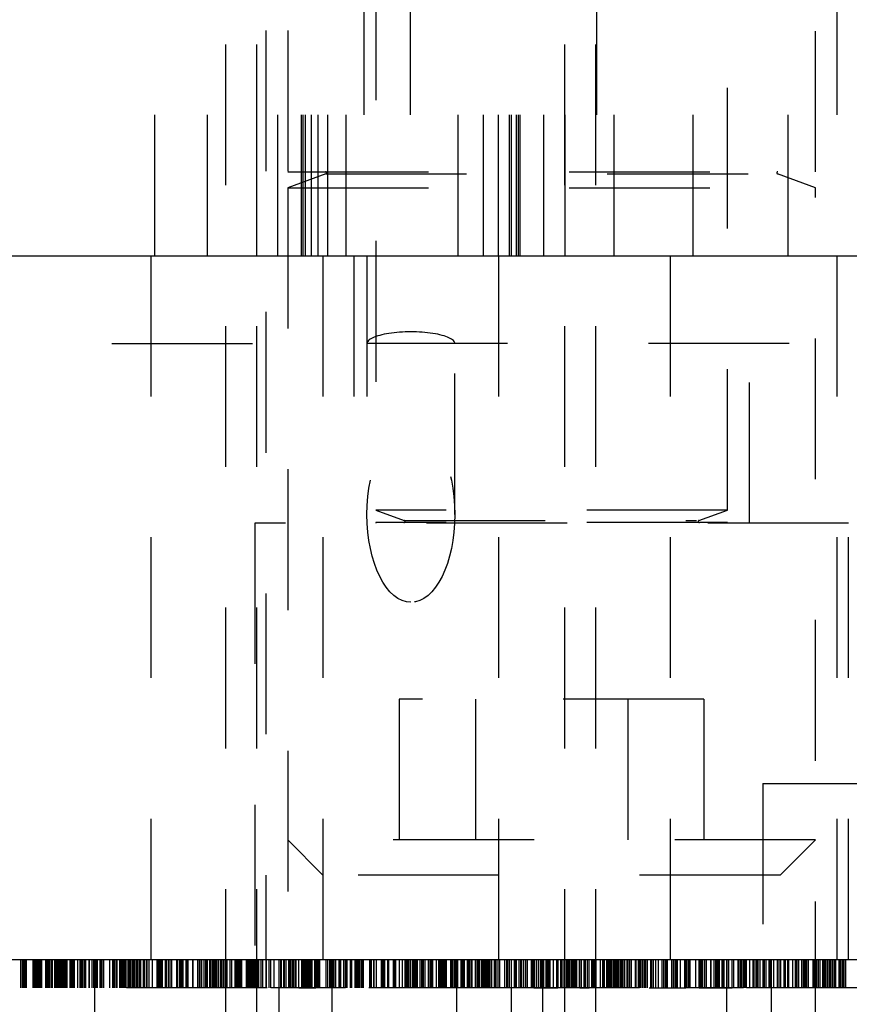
# Model space of a CAD drawing. Header units: inches. Extents: x 1880 to 2363, y -453 to -54.
# Tile 426 of 656: x 1903.3 to 1903.889, y -151.01 to -150.311. Entities that reach past the tile are written whole.
import ezdxf

# ---------------------------------------------------------------- set-up
doc = ezdxf.new("R2010")
doc.units = ezdxf.units.IN
doc.header["$LTSCALE"] = 0.5
doc.header["$MEASUREMENT"] = 0
doc.linetypes.add('HIDDEN', pattern=[0.225, 0.15, -0.075])
doc.layers.add('SID-M-H', color=4, linetype='HIDDEN')
doc.layers.add('SID-M-S', color=105, linetype='Continuous')

msp = doc.modelspace()

# ---------------------------------------------------------------- linework, layer by layer
at = {"layer": 'SID-M-H'}
for p, q in [((1903.44617, -153.2282), (1903.44617, -147.4432)), ((1903.46814, -150.4782), (1903.46814, -147.4432)), ((1903.46817, -153.2282), (1903.46817, -147.4432)), ((1903.51167, -150.4782), (1903.51167, -147.4432)), ((1903.51867, -150.4782), (1903.51867, -147.4432)), ((1903.64917, -150.4782), (1903.64917, -147.4432)), ((1903.68717, -153.2282), (1903.68717, -147.4432)), ((1903.68719, -150.4782), (1903.68719, -147.4432)), ((1903.70917, -153.2282), (1903.70917, -147.4432)), ((1903.39567, -150.4782), (1903.39567, -149.4782)), ((1903.54417, -149.4782), (1903.54417, -150.4782)), ((1903.57717, -149.4782), (1903.57717, -150.4782)), ((1903.61117, -150.4782), (1903.61117, -149.4782)), ((1903.70967, -149.4782), (1903.70967, -150.4782)), ((1903.77817, -150.4782), (1903.77817, -149.4782)), ((1903.84567, -150.4782), (1903.84567, -149.4782)), ((1903.43317, -150.4782), (1903.43317, -149.7282)), ((1903.48314, -150.4782), (1903.48314, -149.7282)), ((1903.49993, -150.4782), (1903.49993, -149.7282)), ((1903.50117, -150.4782), (1903.50117, -149.7282)), ((1903.50267, -150.4782), (1903.50267, -149.7282)), ((1903.50701, -150.4782), (1903.50701, -149.7282)), ((1903.53167, -150.4782), (1903.53167, -149.7282)), ((1903.62917, -150.4782), (1903.62917, -149.7282)), ((1903.63991, -150.4782), (1903.63991, -149.7282)), ((1903.64785, -150.4782), (1903.64785, -149.7282)), ((1903.65267, -150.4782), (1903.65267, -149.7282)), ((1903.65417, -150.4782), (1903.65417, -149.7282)), ((1903.6554, -150.4782), (1903.6554, -149.7282)), ((1903.67219, -150.4782), (1903.67219, -149.7282)), ((1903.72217, -150.4782), (1903.72217, -149.7282)), ((1903.47467, -149.9182), (1903.47467, -150.9782)), ((1903.49017, -149.9182), (1903.49017, -150.4186)), ((1903.86517, -150.4186), (1903.86517, -149.9182)), ((1903.88067, -150.9782), (1903.88067, -149.9182)), ((1903.55267, -150.0677), (1903.55267, -150.65889)), ((1903.80267, -150.65889), (1903.80267, -150.0677)), ((1903.49017, -150.4186), (1903.86517, -150.4186)), ((1903.51722, -150.42012), (1903.49017, -150.42997)), ((1903.51722, -150.42012), (1903.83632, -150.42012)), ((1903.86517, -150.42997), (1903.83811, -150.42012)), ((1903.49017, -150.42997), (1903.86517, -150.42997)), ((1903.49017, -150.42997), (1903.49017, -151.63695)), ((1903.86517, -151.63695), (1903.86517, -150.42997)), ((1903.39317, -150.9782), (1903.39317, -150.4782)), ((1903.51517, -150.4782), (1903.51517, -150.9782)), ((1903.53717, -150.4782), (1903.53717, -150.6682)), ((1903.54642, -150.4782), (1903.54642, -150.66195)), ((1903.60892, -150.66195), (1903.60892, -150.4782)), ((1903.64017, -150.9782), (1903.64017, -150.4782)), ((1903.76217, -150.9782), (1903.76217, -150.4782)), ((1903.81817, -150.6682), (1903.81817, -150.4782)), ((1899.76517, -150.5407), (1903.54642, -150.5407)), ((1906.84642, -150.5407), (1903.54642, -150.5407)), ((1903.80267, -150.65889), (1903.55267, -150.65889)), ((1903.55267, -150.65889), (1903.57297, -150.66628)), ((1903.78236, -150.66628), (1903.80267, -150.65889)), ((1903.88867, -150.6682), (1903.46667, -150.6682)), ((1903.46667, -150.6682), (1903.46667, -150.9782)), ((1903.80267, -150.66781), (1903.55267, -150.66781)), ((1903.55267, -150.66781), (1903.55267, -150.6682)), ((1903.57297, -150.66628), (1903.78058, -150.66628)), ((1903.80267, -150.6682), (1903.80267, -150.66781)), ((1903.88867, -150.9782), (1903.88867, -150.6682)), ((1903.78592, -150.7932), (1903.56941, -150.7932)), ((1903.56941, -150.7932), (1903.56941, -150.9182)), ((1903.62354, -150.7932), (1903.62354, -150.9182)), ((1903.73179, -150.7932), (1903.73179, -150.9182)), ((1903.78592, -150.7932), (1903.78592, -150.9182)), ((1903.82767, -150.8532), (1903.82767, -150.9782)), ((1903.82767, -150.8532), (1905.82767, -150.8532)), ((1903.86517, -150.8932), (1903.49017, -150.8932)), ((1903.49017, -150.8932), (1903.51517, -150.9182)), ((1903.84017, -150.9182), (1903.86517, -150.8932)), ((1903.84017, -150.9182), (1903.51517, -150.9182)), ((1903.30049, -150.9982), (1903.30049, -150.9782)), ((1903.30164, -150.9982), (1903.30164, -150.9782)), ((1903.30251, -150.9982), (1903.30251, -150.9782)), ((1903.3028, -150.9982), (1903.3028, -150.9782)), ((1903.30366, -150.9982), (1903.30366, -150.9782)), ((1903.30453, -150.9982), (1903.30453, -150.9782)), ((1903.30931, -150.9982), (1903.30931, -150.9782)), ((1903.30972, -150.9982), (1903.30972, -150.9782)), ((1903.30999, -150.9982), (1903.30999, -150.9782)), ((1903.31011, -150.9982), (1903.31011, -150.9782)), ((1903.31087, -150.9982), (1903.31087, -150.9782)), ((1903.3117, -150.9982), (1903.3117, -150.9782)), ((1903.31203, -150.9982), (1903.31203, -150.9782)), ((1903.31286, -150.9982), (1903.31286, -150.9782)), ((1903.313, -150.9982), (1903.313, -150.9782)), ((1903.31313, -150.9982), (1903.31313, -150.9782)), ((1903.31344, -150.9982), (1903.31344, -150.9782)), ((1903.31434, -150.9982), (1903.31434, -150.9782)), ((1903.31475, -150.9982), (1903.31475, -150.9782)), ((1903.31545, -150.9982), (1903.31545, -150.9782)), ((1903.31824, -150.9982), (1903.31824, -150.9782)), ((1903.31895, -150.9982), (1903.31895, -150.9782)), ((1903.31953, -150.9982), (1903.31953, -150.9782)), ((1903.3201, -150.9982), (1903.3201, -150.9782)), ((1903.32101, -150.9982), (1903.32101, -150.9782)), ((1903.32126, -150.9982), (1903.32126, -150.9782)), ((1903.32241, -150.9982), (1903.32241, -150.9782)), ((1903.32278, -150.9982), (1903.32278, -150.9782)), ((1903.32299, -150.9982), (1903.32299, -150.9782)), ((1903.32472, -150.9982), (1903.32472, -150.9782)), ((1903.32559, -150.9982), (1903.32559, -150.9782)), ((1903.32613, -150.9982), (1903.32613, -150.9782)), ((1903.32674, -150.9982), (1903.32674, -150.9782)), ((1903.32703, -150.9982), (1903.32703, -150.9782)), ((1903.32737, -150.9982), (1903.32737, -150.9782)), ((1903.3276, -150.9982), (1903.3276, -150.9782)), ((1903.32818, -150.9982), (1903.32818, -150.9782)), ((1903.32863, -150.9982), (1903.32863, -150.9782)), ((1903.3289, -150.9982), (1903.3289, -150.9782)), ((1903.32934, -150.9982), (1903.32934, -150.9782)), ((1903.33033, -150.9982), (1903.33033, -150.9782)), ((1903.33072, -150.9982), (1903.33072, -150.9782)), ((1903.33107, -150.9982), (1903.33107, -150.9782)), ((1903.3319, -150.9982), (1903.3319, -150.9782)), ((1903.3328, -150.9982), (1903.3328, -150.9782)), ((1903.33289, -150.9982), (1903.33289, -150.9782)), ((1903.33346, -150.9982), (1903.33346, -150.9782)), ((1903.3356, -150.9982), (1903.3356, -150.9782)), ((1903.33626, -150.9982), (1903.33626, -150.9782)), ((1903.33684, -150.9982), (1903.33684, -150.9782)), ((1903.33723, -150.9982), (1903.33723, -150.9782)), ((1903.33756, -150.9982), (1903.33756, -150.9782)), ((1903.33857, -150.9982), (1903.33857, -150.9782)), ((1903.34087, -150.9982), (1903.34087, -150.9782)), ((1903.34272, -150.9982), (1903.34272, -150.9782)), ((1903.34318, -150.9982), (1903.34318, -150.9782)), ((1903.34367, -150.9982), (1903.34367, -150.9782)), ((1903.34434, -150.9982), (1903.34434, -150.9782)), ((1903.34479, -150.9982), (1903.34479, -150.9782)), ((1903.34607, -150.9982), (1903.34607, -150.9782)), ((1903.34664, -150.9982), (1903.34664, -150.9782)), ((1903.34895, -150.9982), (1903.34895, -150.9782)), ((1903.34904, -150.9982), (1903.34904, -150.9782)), ((1903.34931, -150.9982), (1903.34931, -150.9782)), ((1903.35126, -150.9982), (1903.35126, -150.9782)), ((1903.35241, -150.9982), (1903.35241, -150.9782)), ((1903.35317, -153.2282), (1903.35317, -150.9782)), ((1903.35357, -150.9982), (1903.35357, -150.9782)), ((1903.3538, -150.9982), (1903.3538, -150.9782)), ((1903.35414, -150.9982), (1903.35414, -150.9782)), ((1903.35497, -150.9982), (1903.35497, -150.9782)), ((1903.35675, -150.9982), (1903.35675, -150.9782)), ((1903.35703, -150.9982), (1903.35703, -150.9782)), ((1903.3576, -150.9982), (1903.3576, -150.9782)), ((1903.35815, -150.9982), (1903.35815, -150.9782)), ((1903.3593, -150.9982), (1903.3593, -150.9782)), ((1903.35934, -150.9982), (1903.35934, -150.9782)), ((1903.35953, -150.9982), (1903.35953, -150.9782)), ((1903.36379, -150.9982), (1903.36379, -150.9782)), ((1903.36582, -150.9982), (1903.36582, -150.9782)), ((1903.36626, -150.9982), (1903.36626, -150.9782)), ((1903.36684, -150.9982), (1903.36684, -150.9782)), ((1903.36723, -150.9982), (1903.36723, -150.9782)), ((1903.36756, -150.9982), (1903.36756, -150.9782)), ((1903.36862, -150.9982), (1903.36862, -150.9782)), ((1903.36866, -150.9982), (1903.36866, -150.9782)), ((1903.36893, -150.9982), (1903.36893, -150.9782)), ((1903.3708, -150.9982), (1903.3708, -150.9782)), ((1903.37087, -150.9982), (1903.37087, -150.9782)), ((1903.37145, -150.9982), (1903.37145, -150.9782)), ((1903.37185, -150.9982), (1903.37185, -150.9782)), ((1903.37196, -150.9982), (1903.37196, -150.9782)), ((1903.37203, -150.9982), (1903.37203, -150.9782)), ((1903.37217, -150.9982), (1903.37217, -150.9782)), ((1903.37293, -150.9982), (1903.37293, -150.9782)), ((1903.37341, -150.9982), (1903.37341, -150.9782)), ((1903.37363, -150.9982), (1903.37363, -150.9782)), ((1903.37376, -150.9982), (1903.37376, -150.9782)), ((1903.37443, -150.9982), (1903.37443, -150.9782)), ((1903.3747, -150.9982), (1903.3747, -150.9782)), ((1903.37531, -150.9982), (1903.37531, -150.9782)), ((1903.37664, -150.9982), (1903.37664, -150.9782)), ((1903.3769, -150.9982), (1903.3769, -150.9782)), ((1903.37709, -150.9982), (1903.37709, -150.9782)), ((1903.3778, -150.9982), (1903.3778, -150.9782)), ((1903.37821, -150.9982), (1903.37821, -150.9782)), ((1903.37881, -150.9982), (1903.37881, -150.9782)), ((1903.37895, -150.9982), (1903.37895, -150.9782)), ((1903.3801, -150.9982), (1903.3801, -150.9782)), ((1903.38036, -150.9982), (1903.38036, -150.9782)), ((1903.38068, -150.9982), (1903.38068, -150.9782)), ((1903.38093, -150.9982), (1903.38093, -150.9782)), ((1903.38122, -150.9982), (1903.38122, -150.9782)), ((1903.38126, -150.9982), (1903.38126, -150.9782)), ((1903.38238, -150.9982), (1903.38238, -150.9782)), ((1903.38267, -150.9982), (1903.38267, -150.9782)), ((1903.38357, -150.9982), (1903.38357, -150.9782)), ((1903.38472, -150.9982), (1903.38472, -150.9782)), ((1903.38587, -150.9982), (1903.38587, -150.9782)), ((1903.3876, -150.9982), (1903.3876, -150.9782)), ((1903.388, -150.9982), (1903.388, -150.9782)), ((1903.38818, -150.9982), (1903.38818, -150.9782)), ((1903.38824, -150.9982), (1903.38824, -150.9782)), ((1903.38833, -150.9982), (1903.38833, -150.9782)), ((1903.38987, -150.9982), (1903.38987, -150.9782)), ((1903.39024, -150.9982), (1903.39024, -150.9782)), ((1903.39164, -150.9982), (1903.39164, -150.9782)), ((1903.394, -150.9982), (1903.394, -150.9782)), ((1903.39741, -150.9982), (1903.39741, -150.9782)), ((1903.39786, -150.9982), (1903.39786, -150.9782)), ((1903.39813, -150.9982), (1903.39813, -150.9782)), ((1903.39839, -150.9982), (1903.39839, -150.9782)), ((1903.39857, -150.9982), (1903.39857, -150.9782)), ((1903.39956, -150.9982), (1903.39956, -150.9782)), ((1903.39972, -150.9982), (1903.39972, -150.9782)), ((1903.40055, -150.9982), (1903.40055, -150.9782)), ((1903.40113, -150.9982), (1903.40113, -150.9782)), ((1903.40318, -150.9982), (1903.40318, -150.9782)), ((1903.40405, -150.9982), (1903.40405, -150.9782)), ((1903.40549, -150.9982), (1903.40549, -150.9782)), ((1903.40664, -150.9982), (1903.40664, -150.9782)), ((1903.4078, -150.9982), (1903.4078, -150.9782)), ((1903.41126, -150.9982), (1903.41126, -150.9782)), ((1903.41175, -150.9782), (1903.41175, -150.9982)), ((1903.41336, -150.9982), (1903.41336, -150.9782)), ((1903.41382, -150.9982), (1903.41382, -150.9782)), ((1903.41402, -150.9982), (1903.41402, -150.9782)), ((1903.41463, -150.9982), (1903.41463, -150.9782)), ((1903.41472, -150.9982), (1903.41472, -150.9782)), ((1903.41493, -150.9982), (1903.41493, -150.9782)), ((1903.41587, -150.9982), (1903.41587, -150.9782)), ((1903.41786, -150.9982), (1903.41786, -150.9782)), ((1903.41818, -150.9982), (1903.41818, -150.9782)), ((1903.41848, -150.9982), (1903.41848, -150.9782)), ((1903.41934, -150.9982), (1903.41934, -150.9782)), ((1903.4228, -150.9982), (1903.4228, -150.9782)), ((1903.42292, -150.9982), (1903.42292, -150.9782)), ((1903.42626, -150.9982), (1903.42626, -150.9782)), ((1903.42741, -150.9982), (1903.42741, -150.9782)), ((1903.42855, -150.9982), (1903.42855, -150.9782)), ((1903.42918, -150.9982), (1903.42918, -150.9782)), ((1903.43087, -150.9982), (1903.43087, -150.9782)), ((1903.43203, -150.9982), (1903.43203, -150.9782)), ((1903.43269, -150.9982), (1903.43269, -150.9782)), ((1903.43318, -150.9982), (1903.43318, -150.9782)), ((1903.43488, -150.9982), (1903.43488, -150.9782)), ((1903.43549, -150.9982), (1903.43549, -150.9782)), ((1903.43664, -150.9982), (1903.43664, -150.9782)), ((1903.43731, -150.9982), (1903.43731, -150.9782)), ((1903.43741, -150.9982), (1903.43741, -150.9782)), ((1903.4378, -150.9982), (1903.4378, -150.9782)), ((1903.43781, -150.9982), (1903.43781, -150.9782)), ((1903.43796, -150.9982), (1903.43796, -150.9782)), ((1903.43805, -150.9982), (1903.43805, -150.9782)), ((1903.43816, -150.9982), (1903.43816, -150.9782)), ((1903.43827, -150.9982), (1903.43827, -150.9782)), ((1903.43836, -150.9982), (1903.43836, -150.9782)), ((1903.43895, -150.9982), (1903.43895, -150.9782)), ((1903.4396, -150.9982), (1903.4396, -150.9782)), ((1903.4401, -150.9982), (1903.4401, -150.9782)), ((1903.44117, -150.9982), (1903.44117, -150.9782)), ((1903.44126, -150.9982), (1903.44126, -150.9782)), ((1903.44251, -150.9982), (1903.44251, -150.9782)), ((1903.44357, -150.9982), (1903.44357, -150.9782)), ((1903.44472, -150.9982), (1903.44472, -150.9782)), ((1903.44587, -150.9982), (1903.44587, -150.9782)), ((1903.44654, -150.9982), (1903.44654, -150.9782)), ((1903.44703, -150.9982), (1903.44703, -150.9782)), ((1903.44934, -150.9982), (1903.44934, -150.9782)), ((1903.45049, -150.9982), (1903.45049, -150.9782)), ((1903.4528, -150.9982), (1903.4528, -150.9782)), ((1903.45378, -150.9982), (1903.45378, -150.9782)), ((1903.45382, -150.9982), (1903.45382, -150.9782)), ((1903.45395, -150.9982), (1903.45395, -150.9782)), ((1903.45415, -150.9982), (1903.45415, -150.9782)), ((1903.4551, -150.9982), (1903.4551, -150.9782)), ((1903.45526, -150.9982), (1903.45526, -150.9782)), ((1903.45549, -150.9982), (1903.45549, -150.9782)), ((1903.45626, -150.9982), (1903.45626, -150.9782)), ((1903.45656, -150.9982), (1903.45656, -150.9782)), ((1903.45739, -150.9982), (1903.45739, -150.9782)), ((1903.45741, -150.9982), (1903.45741, -150.9782)), ((1903.46087, -150.9982), (1903.46087, -150.9782)), ((1903.46141, -150.9982), (1903.46141, -150.9782)), ((1903.46147, -150.9982), (1903.46147, -150.9782)), ((1903.46203, -150.9982), (1903.46203, -150.9782)), ((1903.46228, -150.9982), (1903.46228, -150.9782)), ((1903.46318, -150.9982), (1903.46318, -150.9782)), ((1903.46358, -150.9982), (1903.46358, -150.9782)), ((1903.4641, -150.9982), (1903.4641, -150.9782)), ((1903.46434, -150.9982), (1903.46434, -150.9782)), ((1903.46457, -150.9982), (1903.46457, -150.9782)), ((1903.46549, -150.9982), (1903.46549, -150.9782)), ((1903.46571, -150.9982), (1903.46571, -150.9782)), ((1903.46664, -150.9982), (1903.46664, -150.9782)), ((1903.46717, -150.9982), (1903.46717, -150.9782)), ((1903.46808, -150.9982), (1903.46808, -150.9782)), ((1903.46895, -150.9982), (1903.46895, -150.9782)), ((1903.46953, -150.9982), (1903.46953, -150.9782)), ((1903.47126, -150.9982), (1903.47126, -150.9782)), ((1903.47241, -150.9982), (1903.47241, -150.9782)), ((1903.47472, -150.9982), (1903.47472, -150.9782)), ((1903.4749, -150.9982), (1903.4749, -150.9782)), ((1903.47498, -150.9982), (1903.47498, -150.9782)), ((1903.47517, -150.9982), (1903.47517, -150.9782)), ((1903.47703, -150.9982), (1903.47703, -150.9782)), ((1903.47818, -150.9982), (1903.47818, -150.9782)), ((1903.48049, -150.9982), (1903.48049, -150.9782)), ((1903.48392, -150.9782), (1903.48392, -153.2282)), ((1903.48395, -150.9982), (1903.48395, -150.9782)), ((1903.48517, -150.9982), (1903.48517, -150.9782)), ((1903.48579, -150.9982), (1903.48579, -150.9782)), ((1903.48741, -150.9982), (1903.48741, -150.9782)), ((1903.4875, -150.9982), (1903.4875, -150.9782)), ((1903.48777, -150.9982), (1903.48777, -150.9782)), ((1903.48898, -150.9982), (1903.48898, -150.9782)), ((1903.49087, -150.9982), (1903.49087, -150.9782)), ((1903.49113, -150.9982), (1903.49113, -150.9782)), ((1903.49189, -150.9982), (1903.49189, -150.9782)), ((1903.49203, -150.9982), (1903.49203, -150.9782)), ((1903.49318, -150.9982), (1903.49318, -150.9782)), ((1903.49359, -150.9982), (1903.49359, -150.9782)), ((1903.49434, -150.9982), (1903.49434, -150.9782)), ((1903.49549, -150.9982), (1903.49549, -150.9782)), ((1903.49586, -150.9982), (1903.49586, -150.9782)), ((1903.49596, -150.9982), (1903.49596, -150.9782)), ((1903.49616, -150.9982), (1903.49616, -150.9782)), ((1903.49796, -150.9982), (1903.49796, -150.9782)), ((1903.5001, -150.9982), (1903.5001, -150.9782)), ((1903.50057, -150.9982), (1903.50057, -150.9782)), ((1903.50103, -150.9982), (1903.50103, -150.9782)), ((1903.50126, -150.9982), (1903.50126, -150.9782)), ((1903.50241, -150.9982), (1903.50241, -150.9782)), ((1903.50306, -150.9982), (1903.50306, -150.9782)), ((1903.50357, -150.9982), (1903.50357, -150.9782)), ((1903.50373, -150.9982), (1903.50373, -150.9782)), ((1903.50382, -150.9982), (1903.50382, -150.9782)), ((1903.50422, -150.9982), (1903.50422, -150.9782)), ((1903.50472, -150.9982), (1903.50472, -150.9782)), ((1903.50522, -150.9982), (1903.50522, -150.9782)), ((1903.50555, -150.9982), (1903.50555, -150.9782)), ((1903.50613, -150.9982), (1903.50613, -150.9782)), ((1903.50708, -150.9982), (1903.50708, -150.9782)), ((1903.50743, -150.9982), (1903.50743, -150.9782)), ((1903.50934, -150.9982), (1903.50934, -150.9782)), ((1903.51006, -150.9982), (1903.51006, -150.9782)), ((1903.51049, -150.9982), (1903.51049, -150.9782)), ((1903.51107, -150.9982), (1903.51107, -150.9782)), ((1903.51152, -150.9982), (1903.51152, -150.9782)), ((1903.51188, -150.9982), (1903.51188, -150.9782)), ((1903.51218, -150.9982), (1903.51218, -150.9782)), ((1903.5126, -150.9982), (1903.5126, -150.9782)), ((1903.5128, -150.9982), (1903.5128, -150.9782)), ((1903.51301, -150.9982), (1903.51301, -150.9782)), ((1903.51741, -150.9982), (1903.51741, -150.9782)), ((1903.51857, -150.9982), (1903.51857, -150.9782)), ((1903.51995, -150.9982), (1903.51995, -150.9782)), ((1903.5203, -150.9982), (1903.5203, -150.9782)), ((1903.52098, -150.9982), (1903.52098, -150.9782)), ((1903.52142, -150.9782), (1903.52142, -153.2282)), ((1903.52248, -150.9982), (1903.52248, -150.9782)), ((1903.52256, -150.9982), (1903.52256, -150.9782)), ((1903.5228, -150.9982), (1903.5228, -150.9782)), ((1903.52318, -150.9982), (1903.52318, -150.9782)), ((1903.52434, -150.9982), (1903.52434, -150.9782)), ((1903.52664, -150.9982), (1903.52664, -150.9782)), ((1903.52736, -150.9982), (1903.52736, -150.9782)), ((1903.5278, -150.9982), (1903.5278, -150.9782)), ((1903.5301, -150.9982), (1903.5301, -150.9782)), ((1903.53012, -150.9982), (1903.53012, -150.9782)), ((1903.53126, -150.9982), (1903.53126, -150.9782)), ((1903.5318, -150.9982), (1903.5318, -150.9782)), ((1903.53184, -150.9982), (1903.53184, -150.9782)), ((1903.53241, -150.9982), (1903.53241, -150.9782)), ((1903.53472, -150.9982), (1903.53472, -150.9782)), ((1903.53517, -150.9982), (1903.53517, -150.9782)), ((1903.53526, -150.9982), (1903.53526, -150.9782)), ((1903.53559, -150.9982), (1903.53559, -150.9782)), ((1903.53571, -150.9982), (1903.53571, -150.9782)), ((1903.53578, -150.9982), (1903.53578, -150.9782)), ((1903.53806, -150.9982), (1903.53806, -150.9782)), ((1903.53818, -150.9982), (1903.53818, -150.9782)), ((1903.53835, -150.9982), (1903.53835, -150.9782)), ((1903.53853, -150.9982), (1903.53853, -150.9782)), ((1903.53856, -150.9982), (1903.53856, -150.9782)), ((1903.53874, -150.9982), (1903.53874, -150.9782)), ((1903.53934, -150.9982), (1903.53934, -150.9782)), ((1903.53957, -150.9982), (1903.53957, -150.9782)), ((1903.53959, -150.9982), (1903.53959, -150.9782)), ((1903.54049, -150.9982), (1903.54049, -150.9782)), ((1903.54132, -150.9982), (1903.54132, -150.9782)), ((1903.54159, -150.9982), (1903.54159, -150.9782)), ((1903.54163, -150.9982), (1903.54163, -150.9782)), ((1903.5428, -150.9982), (1903.5428, -150.9782)), ((1903.54321, -150.9982), (1903.54321, -150.9782)), ((1903.54391, -150.9982), (1903.54391, -150.9782)), ((1903.54395, -150.9982), (1903.54395, -150.9782)), ((1903.54848, -150.9982), (1903.54848, -150.9782)), ((1903.54923, -150.9982), (1903.54923, -150.9782)), ((1903.54972, -150.9982), (1903.54972, -150.9782)), ((1903.55141, -150.9982), (1903.55141, -150.9782)), ((1903.55161, -150.9982), (1903.55161, -150.9782)), ((1903.55318, -150.9982), (1903.55318, -150.9782)), ((1903.55673, -150.9982), (1903.55673, -150.9782)), ((1903.557, -150.9982), (1903.557, -150.9782)), ((1903.5578, -150.9982), (1903.5578, -150.9782)), ((1903.55807, -150.9982), (1903.55807, -150.9782)), ((1903.55895, -150.9982), (1903.55895, -150.9782)), ((1903.55906, -150.9982), (1903.55906, -150.9782)), ((1903.56126, -150.9982), (1903.56126, -150.9782)), ((1903.56153, -150.9982), (1903.56153, -150.9782)), ((1903.56209, -150.9982), (1903.56209, -150.9782)), ((1903.56519, -150.9982), (1903.56519, -150.9782)), ((1903.5653, -150.9982), (1903.5653, -150.9782)), ((1903.5657, -150.9982), (1903.5657, -150.9782)), ((1903.56587, -150.9982), (1903.56587, -150.9782)), ((1903.56613, -150.9982), (1903.56613, -150.9782)), ((1903.56703, -150.9982), (1903.56703, -150.9782)), ((1903.56968, -150.9982), (1903.56968, -150.9782)), ((1903.57164, -150.9982), (1903.57164, -150.9782)), ((1903.57366, -150.9982), (1903.57366, -150.9782)), ((1903.57395, -150.9982), (1903.57395, -150.9782)), ((1903.57456, -150.9982), (1903.57456, -150.9782)), ((1903.57482, -150.9982), (1903.57482, -150.9782)), ((1903.57493, -150.9982), (1903.57493, -150.9782)), ((1903.57507, -150.9982), (1903.57507, -150.9782)), ((1903.5751, -150.9982), (1903.5751, -150.9782)), ((1903.57512, -150.9982), (1903.57512, -150.9782)), ((1903.57518, -150.9982), (1903.57518, -150.9782)), ((1903.57568, -150.9982), (1903.57568, -150.9782)), ((1903.57631, -150.9982), (1903.57631, -150.9782)), ((1903.57734, -150.9982), (1903.57734, -150.9782)), ((1903.57741, -150.9982), (1903.57741, -150.9782)), ((1903.57882, -150.9982), (1903.57882, -150.9782)), ((1903.57972, -150.9982), (1903.57972, -150.9782)), ((1903.57989, -150.9982), (1903.57989, -150.9782)), ((1903.58075, -150.9982), (1903.58075, -150.9782)), ((1903.58141, -150.9982), (1903.58141, -150.9782)), ((1903.58183, -150.9982), (1903.58183, -150.9782)), ((1903.58203, -150.9982), (1903.58203, -150.9782)), ((1903.58224, -150.9982), (1903.58224, -150.9782)), ((1903.58434, -150.9982), (1903.58434, -150.9782)), ((1903.58549, -150.9982), (1903.58549, -150.9782)), ((1903.58598, -150.9982), (1903.58598, -150.9782)), ((1903.58664, -150.9982), (1903.58664, -150.9782)), ((1903.5878, -150.9982), (1903.5878, -150.9782)), ((1903.59021, -150.9982), (1903.59021, -150.9782)), ((1903.59126, -150.9982), (1903.59126, -150.9782)), ((1903.59241, -150.9982), (1903.59241, -150.9782)), ((1903.59322, -150.9982), (1903.59322, -150.9782)), ((1903.59575, -150.9982), (1903.59575, -150.9782)), ((1903.5975, -150.9982), (1903.5975, -150.9782)), ((1903.59844, -150.9982), (1903.59844, -150.9782)), ((1903.59934, -150.9982), (1903.59934, -150.9782)), ((1903.59935, -150.9982), (1903.59935, -150.9782)), ((1903.59991, -150.9982), (1903.59991, -150.9782)), ((1903.60049, -150.9982), (1903.60049, -150.9782)), ((1903.60164, -150.9982), (1903.60164, -150.9782)), ((1903.60184, -150.9982), (1903.60184, -150.9782)), ((1903.60188, -150.9982), (1903.60188, -150.9782)), ((1903.60222, -150.9982), (1903.60222, -150.9782)), ((1903.60305, -150.9982), (1903.60305, -150.9782)), ((1903.6061, -150.9982), (1903.6061, -150.9782)), ((1903.60626, -150.9982), (1903.60626, -150.9782)), ((1903.60635, -150.9982), (1903.60635, -150.9782)), ((1903.60676, -150.9982), (1903.60676, -150.9782)), ((1903.60727, -150.9982), (1903.60727, -150.9782)), ((1903.60741, -150.9982), (1903.60741, -150.9782)), ((1903.60857, -150.9982), (1903.60857, -150.9782)), ((1903.60885, -150.9982), (1903.60885, -150.9782)), ((1903.60972, -150.9982), (1903.60972, -150.9782)), ((1903.60997, -150.9782), (1903.60997, -153.2282)), ((1903.61113, -150.9982), (1903.61113, -150.9782)), ((1903.61338, -150.9982), (1903.61338, -150.9782)), ((1903.61434, -150.9982), (1903.61434, -150.9782)), ((1903.615, -150.9982), (1903.615, -150.9782)), ((1903.61574, -150.9982), (1903.61574, -150.9782)), ((1903.6178, -150.9982), (1903.6178, -150.9782)), ((1903.61895, -150.9982), (1903.61895, -150.9782)), ((1903.6194, -150.9982), (1903.6194, -150.9782)), ((1903.62041, -150.9982), (1903.62041, -150.9782)), ((1903.62126, -150.9982), (1903.62126, -150.9782)), ((1903.62357, -150.9982), (1903.62357, -150.9782)), ((1903.62472, -150.9982), (1903.62472, -150.9782)), ((1903.62513, -150.9982), (1903.62513, -150.9782)), ((1903.62526, -150.9982), (1903.62526, -150.9782)), ((1903.62587, -150.9982), (1903.62587, -150.9782)), ((1903.62641, -150.9982), (1903.62641, -150.9782)), ((1903.62795, -150.9982), (1903.62795, -150.9782)), ((1903.62818, -150.9982), (1903.62818, -150.9782)), ((1903.62842, -150.9982), (1903.62842, -150.9782)), ((1903.62876, -150.9982), (1903.62876, -150.9782)), ((1903.6293, -150.9982), (1903.6293, -150.9782)), ((1903.62955, -150.9982), (1903.62955, -150.9782)), ((1903.63045, -150.9982), (1903.63045, -150.9782)), ((1903.63101, -150.9982), (1903.63101, -150.9782)), ((1903.63164, -150.9982), (1903.63164, -150.9782)), ((1903.63226, -150.9982), (1903.63226, -150.9782)), ((1903.63276, -150.9982), (1903.63276, -150.9782)), ((1903.6328, -150.9982), (1903.6328, -150.9782)), ((1903.63281, -150.9982), (1903.63281, -150.9782)), ((1903.63287, -150.9982), (1903.63287, -150.9782)), ((1903.63305, -150.9982), (1903.63305, -150.9782)), ((1903.63395, -150.9982), (1903.63395, -150.9782)), ((1903.6351, -150.9982), (1903.6351, -150.9782)), ((1903.63712, -150.9982), (1903.63712, -150.9782)), ((1903.63808, -150.9982), (1903.63808, -150.9782)), ((1903.63815, -150.9982), (1903.63815, -150.9782)), ((1903.63972, -150.9982), (1903.63972, -150.9782)), ((1903.64087, -150.9982), (1903.64087, -150.9782)), ((1903.64441, -150.9982), (1903.64441, -150.9782)), ((1903.64575, -150.9982), (1903.64575, -150.9782)), ((1903.64635, -150.9982), (1903.64635, -150.9782)), ((1903.64646, -150.9982), (1903.64646, -150.9782)), ((1903.64656, -150.9982), (1903.64656, -150.9782)), ((1903.64664, -150.9982), (1903.64664, -150.9782)), ((1903.6478, -150.9982), (1903.6478, -150.9782)), ((1903.64785, -150.9982), (1903.64785, -150.9782)), ((1903.64917, -153.2282), (1903.64917, -150.9782)), ((1903.64927, -150.9982), (1903.64927, -150.9782)), ((1903.65126, -150.9982), (1903.65126, -150.9782)), ((1903.65132, -150.9982), (1903.65132, -150.9782)), ((1903.65154, -150.9982), (1903.65154, -150.9782)), ((1903.6516, -150.9982), (1903.6516, -150.9782)), ((1903.65199, -150.9982), (1903.65199, -150.9782)), ((1903.65275, -150.9982), (1903.65275, -150.9782)), ((1903.65472, -150.9982), (1903.65472, -150.9782)), ((1903.65587, -150.9982), (1903.65587, -150.9782)), ((1903.65645, -150.9982), (1903.65645, -150.9782)), ((1903.65785, -150.9982), (1903.65785, -150.9782)), ((1903.65786, -150.9982), (1903.65786, -150.9782)), ((1903.65934, -150.9982), (1903.65934, -150.9782)), ((1903.66049, -150.9982), (1903.66049, -150.9782)), ((1903.66334, -150.9982), (1903.66334, -150.9782)), ((1903.66395, -150.9982), (1903.66395, -150.9782)), ((1903.66451, -150.9982), (1903.66451, -150.9782)), ((1903.66453, -150.9982), (1903.66453, -150.9782)), ((1903.66492, -150.9982), (1903.66492, -150.9782)), ((1903.66496, -150.9982), (1903.66496, -150.9782)), ((1903.66525, -150.9982), (1903.66525, -150.9782)), ((1903.66565, -150.9982), (1903.66565, -150.9782)), ((1903.66716, -150.9982), (1903.66716, -150.9782)), ((1903.66857, -150.9982), (1903.66857, -150.9782)), ((1903.67, -150.9982), (1903.67, -150.9782)), ((1903.67039, -150.9982), (1903.67039, -150.9782)), ((1903.67087, -150.9982), (1903.67087, -150.9782)), ((1903.67142, -153.2282), (1903.67142, -150.9782)), ((1903.67203, -150.9982), (1903.67203, -150.9782)), ((1903.67371, -150.9982), (1903.67371, -150.9782)), ((1903.67457, -150.9982), (1903.67457, -150.9782)), ((1903.67479, -150.9982), (1903.67479, -150.9782)), ((1903.67506, -150.9982), (1903.67506, -150.9782)), ((1903.67549, -150.9982), (1903.67549, -150.9782)), ((1903.67648, -150.9982), (1903.67648, -150.9782)), ((1903.67664, -150.9982), (1903.67664, -150.9782)), ((1903.67895, -150.9982), (1903.67895, -150.9782)), ((1903.68126, -150.9982), (1903.68126, -150.9782)), ((1903.68175, -150.9982), (1903.68175, -150.9782)), ((1903.68241, -150.9982), (1903.68241, -150.9782)), ((1903.68423, -150.9982), (1903.68423, -150.9782)), ((1903.68472, -150.9982), (1903.68472, -150.9782)), ((1903.68587, -150.9982), (1903.68587, -150.9782)), ((1903.68835, -150.9982), (1903.68835, -150.9782)), ((1903.68906, -150.9982), (1903.68906, -150.9782)), ((1903.68934, -150.9982), (1903.68934, -150.9782)), ((1903.68991, -150.9982), (1903.68991, -150.9782)), ((1903.69089, -150.9982), (1903.69089, -150.9782)), ((1903.69094, -150.9982), (1903.69094, -150.9782)), ((1903.69211, -150.9982), (1903.69211, -150.9782)), ((1903.6928, -150.9982), (1903.6928, -150.9782)), ((1903.6934, -150.9982), (1903.6934, -150.9782)), ((1903.69395, -150.9982), (1903.69395, -150.9782)), ((1903.69421, -150.9982), (1903.69421, -150.9782)), ((1903.6951, -150.9982), (1903.6951, -150.9782)), ((1903.69564, -150.9982), (1903.69564, -150.9782)), ((1903.69741, -150.9982), (1903.69741, -150.9782)), ((1903.69857, -150.9982), (1903.69857, -150.9782)), ((1903.69866, -150.9982), (1903.69866, -150.9782)), ((1903.69889, -150.9982), (1903.69889, -150.9782)), ((1903.69893, -150.9982), (1903.69893, -150.9782)), ((1903.70087, -150.9982), (1903.70087, -150.9782)), ((1903.70168, -150.9982), (1903.70168, -150.9782)), ((1903.70318, -150.9982), (1903.70318, -150.9782)), ((1903.70434, -150.9982), (1903.70434, -150.9782)), ((1903.70633, -150.9982), (1903.70633, -150.9782)), ((1903.7069, -150.9982), (1903.7069, -150.9782)), ((1903.7078, -150.9982), (1903.7078, -150.9782)), ((1903.70895, -150.9982), (1903.70895, -150.9782)), ((1903.70926, -150.9982), (1903.70926, -150.9782)), ((1903.71241, -150.9982), (1903.71241, -150.9782)), ((1903.71411, -150.9982), (1903.71411, -150.9782)), ((1903.71481, -150.9982), (1903.71481, -150.9782)), ((1903.71522, -150.9982), (1903.71522, -150.9782)), ((1903.71679, -150.9982), (1903.71679, -150.9782)), ((1903.71726, -150.9982), (1903.71726, -150.9782)), ((1903.71732, -150.9982), (1903.71732, -150.9782)), ((1903.71818, -150.9982), (1903.71818, -150.9782)), ((1903.71824, -150.9982), (1903.71824, -150.9782)), ((1903.7184, -150.9982), (1903.7184, -150.9782)), ((1903.71928, -150.9982), (1903.71928, -150.9782)), ((1903.71986, -150.9982), (1903.71986, -150.9782)), ((1903.72049, -150.9982), (1903.72049, -150.9782)), ((1903.72164, -150.9982), (1903.72164, -150.9782)), ((1903.72215, -150.9982), (1903.72215, -150.9782)), ((1903.72218, -150.9982), (1903.72218, -150.9782)), ((1903.7226, -150.9982), (1903.7226, -150.9782)), ((1903.72305, -150.9982), (1903.72305, -150.9782)), ((1903.72337, -150.9982), (1903.72337, -150.9782)), ((1903.7242, -150.9982), (1903.7242, -150.9782)), ((1903.7251, -150.9982), (1903.7251, -150.9782)), ((1903.72626, -150.9982), (1903.72626, -150.9782)), ((1903.72698, -150.9982), (1903.72698, -150.9782)), ((1903.72715, -150.9982), (1903.72715, -150.9782)), ((1903.72767, -150.9982), (1903.72767, -150.9782)), ((1903.72815, -150.9982), (1903.72815, -150.9782)), ((1903.72857, -150.9982), (1903.72857, -150.9782)), ((1903.72972, -150.9982), (1903.72972, -150.9782)), ((1903.73134, -150.9982), (1903.73134, -150.9782)), ((1903.73199, -150.9982), (1903.73199, -150.9782)), ((1903.73318, -150.9982), (1903.73318, -150.9782)), ((1903.73434, -150.9982), (1903.73434, -150.9782)), ((1903.73722, -150.9982), (1903.73722, -150.9782)), ((1903.7378, -150.9982), (1903.7378, -150.9782)), ((1903.73944, -150.9982), (1903.73944, -150.9782)), ((1903.7401, -150.9982), (1903.7401, -150.9782)), ((1903.74036, -150.9982), (1903.74036, -150.9782)), ((1903.74126, -150.9982), (1903.74126, -150.9782)), ((1903.74241, -150.9982), (1903.74241, -150.9782)), ((1903.74357, -150.9982), (1903.74357, -150.9782)), ((1903.74472, -150.9982), (1903.74472, -150.9782)), ((1903.74587, -150.9982), (1903.74587, -150.9782)), ((1903.74818, -150.9982), (1903.74818, -150.9782)), ((1903.74876, -150.9982), (1903.74876, -150.9782)), ((1903.75013, -150.9982), (1903.75013, -150.9782)), ((1903.75164, -150.9982), (1903.75164, -150.9782)), ((1903.75361, -150.9982), (1903.75361, -150.9782)), ((1903.75626, -150.9982), (1903.75626, -150.9782)), ((1903.75741, -150.9982), (1903.75741, -150.9782)), ((1903.75857, -150.9982), (1903.75857, -150.9782)), ((1903.75914, -150.9982), (1903.75914, -150.9782)), ((1903.75954, -150.9982), (1903.75954, -150.9782)), ((1903.75972, -150.9982), (1903.75972, -150.9782)), ((1903.75986, -150.9982), (1903.75986, -150.9782)), ((1903.7599, -150.9982), (1903.7599, -150.9782)), ((1903.76306, -150.9982), (1903.76306, -150.9782)), ((1903.76434, -150.9982), (1903.76434, -150.9782)), ((1903.76549, -150.9982), (1903.76549, -150.9782)), ((1903.76632, -150.9982), (1903.76632, -150.9782)), ((1903.76664, -150.9982), (1903.76664, -150.9782)), ((1903.76673, -150.9982), (1903.76673, -150.9782)), ((1903.76715, -150.9982), (1903.76715, -150.9782)), ((1903.76924, -150.9982), (1903.76924, -150.9782)), ((1903.76936, -150.9982), (1903.76936, -150.9782)), ((1903.77241, -150.9982), (1903.77241, -150.9782)), ((1903.77256, -150.9982), (1903.77256, -150.9782)), ((1903.77308, -150.9982), (1903.77308, -150.9782)), ((1903.77357, -150.9982), (1903.77357, -150.9782)), ((1903.77467, -150.9982), (1903.77467, -150.9782)), ((1903.77472, -150.9982), (1903.77472, -150.9782)), ((1903.77537, -150.9982), (1903.77537, -150.9782)), ((1903.77562, -150.9982), (1903.77562, -150.9782)), ((1903.77613, -150.9982), (1903.77613, -150.9782)), ((1903.77622, -150.9982), (1903.77622, -150.9782)), ((1903.78004, -150.9982), (1903.78004, -150.9782)), ((1903.7824, -150.9982), (1903.7824, -150.9782)), ((1903.7831, -150.9982), (1903.7831, -150.9782)), ((1903.78325, -150.9982), (1903.78325, -150.9782)), ((1903.78352, -150.9982), (1903.78352, -150.9782)), ((1903.78395, -150.9982), (1903.78395, -150.9782)), ((1903.78494, -150.9982), (1903.78494, -150.9782)), ((1903.78626, -150.9982), (1903.78626, -150.9782)), ((1903.7875, -150.9982), (1903.7875, -150.9782)), ((1903.78777, -150.9982), (1903.78777, -150.9782)), ((1903.79087, -150.9982), (1903.79087, -150.9782)), ((1903.79113, -150.9982), (1903.79113, -150.9782)), ((1903.79318, -150.9982), (1903.79318, -150.9782)), ((1903.79434, -150.9982), (1903.79434, -150.9782)), ((1903.79459, -150.9982), (1903.79459, -150.9782)), ((1903.79549, -150.9982), (1903.79549, -150.9782)), ((1903.79599, -150.9982), (1903.79599, -150.9782)), ((1903.79672, -150.9982), (1903.79672, -150.9782)), ((1903.7969, -150.9982), (1903.7969, -150.9782)), ((1903.79895, -150.9982), (1903.79895, -150.9782)), ((1903.7994, -150.9982), (1903.7994, -150.9782)), ((1903.79956, -150.9982), (1903.79956, -150.9782)), ((1903.80007, -150.9982), (1903.80007, -150.9782)), ((1903.80012, -150.9982), (1903.80012, -150.9782)), ((1903.80018, -150.9982), (1903.80018, -150.9782)), ((1903.80217, -153.2282), (1903.80217, -150.9782)), ((1903.80241, -150.9982), (1903.80241, -150.9782)), ((1903.80357, -150.9982), (1903.80357, -150.9782)), ((1903.80587, -150.9982), (1903.80587, -150.9782)), ((1903.80703, -150.9982), (1903.80703, -150.9782)), ((1903.80708, -150.9982), (1903.80708, -150.9782)), ((1903.81015, -150.9982), (1903.81015, -150.9782)), ((1903.81049, -150.9982), (1903.81049, -150.9782)), ((1903.81164, -150.9982), (1903.81164, -150.9782)), ((1903.81247, -150.9982), (1903.81247, -150.9782)), ((1903.81274, -150.9982), (1903.81274, -150.9782)), ((1903.81395, -150.9982), (1903.81395, -150.9782)), ((1903.81437, -150.9982), (1903.81437, -150.9782)), ((1903.81507, -150.9982), (1903.81507, -150.9782)), ((1903.81536, -150.9982), (1903.81536, -150.9782)), ((1903.81626, -150.9982), (1903.81626, -150.9782)), ((1903.81857, -150.9982), (1903.81857, -150.9782)), ((1903.82087, -150.9982), (1903.82087, -150.9782)), ((1903.82154, -150.9982), (1903.82154, -150.9782)), ((1903.82308, -150.9982), (1903.82308, -150.9782)), ((1903.82327, -150.9982), (1903.82327, -150.9782)), ((1903.82369, -150.9982), (1903.82369, -150.9782)), ((1903.82434, -150.9982), (1903.82434, -150.9782)), ((1903.82578, -150.9982), (1903.82578, -150.9782)), ((1903.82805, -150.9982), (1903.82805, -150.9782)), ((1903.82895, -150.9982), (1903.82895, -150.9782)), ((1903.8301, -150.9982), (1903.8301, -150.9782)), ((1903.83227, -150.9982), (1903.83227, -150.9782)), ((1903.83241, -150.9982), (1903.83241, -150.9782)), ((1903.83266, -150.9982), (1903.83266, -150.9782)), ((1903.83366, -150.9982), (1903.83366, -150.9782)), ((1903.83392, -153.2282), (1903.83392, -150.9782)), ((1903.83393, -150.9982), (1903.83393, -150.9782)), ((1903.8356, -150.9982), (1903.8356, -150.9782)), ((1903.83818, -150.9982), (1903.83818, -150.9782)), ((1903.83934, -150.9982), (1903.83934, -150.9782)), ((1903.84049, -150.9982), (1903.84049, -150.9782)), ((1903.8428, -150.9982), (1903.8428, -150.9782)), ((1903.84382, -150.9982), (1903.84382, -150.9782)), ((1903.84546, -150.9982), (1903.84546, -150.9782)), ((1903.84626, -150.9982), (1903.84626, -150.9782)), ((1903.84914, -150.9982), (1903.84914, -150.9782)), ((1903.85087, -150.9982), (1903.85087, -150.9782)), ((1903.85096, -150.9982), (1903.85096, -150.9782)), ((1903.85123, -150.9982), (1903.85123, -150.9782)), ((1903.85203, -150.9982), (1903.85203, -150.9782)), ((1903.85318, -150.9982), (1903.85318, -150.9782)), ((1903.85324, -150.9982), (1903.85324, -150.9782)), ((1903.85549, -150.9982), (1903.85549, -150.9782)), ((1903.85664, -150.9982), (1903.85664, -150.9782)), ((1903.85737, -150.9982), (1903.85737, -150.9782)), ((1903.8578, -150.9982), (1903.8578, -150.9782)), ((1903.8581, -150.9982), (1903.8581, -150.9782)), ((1903.85895, -150.9982), (1903.85895, -150.9782)), ((1903.8601, -150.9982), (1903.8601, -150.9782)), ((1903.86362, -150.9982), (1903.86362, -150.9782)), ((1903.86391, -150.9982), (1903.86391, -150.9782)), ((1903.86472, -150.9982), (1903.86472, -150.9782)), ((1903.86587, -150.9982), (1903.86587, -150.9782)), ((1903.86703, -150.9982), (1903.86703, -150.9782)), ((1903.86737, -150.9982), (1903.86737, -150.9782)), ((1903.86852, -150.9982), (1903.86852, -150.9782)), ((1903.87034, -150.9982), (1903.87034, -150.9782)), ((1903.87045, -150.9982), (1903.87045, -150.9782)), ((1903.87054, -150.9982), (1903.87054, -150.9782)), ((1903.87164, -150.9982), (1903.87164, -150.9782)), ((1903.87222, -150.9982), (1903.87222, -150.9782)), ((1903.8728, -150.9982), (1903.8728, -150.9782)), ((1903.87395, -150.9982), (1903.87395, -150.9782)), ((1903.8751, -150.9982), (1903.8751, -150.9782)), ((1903.87597, -150.9982), (1903.87597, -150.9782)), ((1903.87626, -150.9982), (1903.87626, -150.9782)), ((1903.87741, -150.9982), (1903.87741, -150.9782)), ((1903.8787, -150.9982), (1903.8787, -150.9782)), ((1903.87882, -150.9982), (1903.87882, -150.9782)), ((1903.87972, -150.9982), (1903.87972, -150.9782)), ((1903.88203, -150.9982), (1903.88203, -150.9782)), ((1903.88228, -150.9982), (1903.88228, -150.9782)), ((1903.88237, -150.9982), (1903.88237, -150.9782)), ((1903.88318, -150.9982), (1903.88318, -150.9782)), ((1903.88434, -150.9982), (1903.88434, -150.9782)), ((1903.88459, -150.9982), (1903.88459, -150.9782)), ((1903.88549, -150.9982), (1903.88549, -150.9782)), ((1903.88677, -150.9982), (1903.88677, -150.9782)), ((1903.4756, -150.9982), (1903.30049, -150.9982)), ((1903.64785, -150.9982), (1903.53408, -150.9982)), ((1903.7401, -150.9982), (1903.64785, -150.9982)), ((1903.74699, -150.9982), (1903.77308, -150.9982)), ((1903.90483, -150.9982), (1903.81624, -150.9982))]:
    msp.add_line(p, q, dxfattribs=at)
for centre, start, end in [((1903.51695, -150.41938), 290, 90), ((1903.83838, -150.41938), 90, 250), ((1903.5727, -150.66702), 270, 70), ((1903.78263, -150.66702), 110, 270)]:
    msp.add_arc(centre, 0.000787, start, end, dxfattribs=at)
msp.add_ellipse((1903.57767, -150.5407), major_axis=(0.03125, 0), ratio=0.267949, start_param=0, end_param=3.141593, dxfattribs=at)
msp.add_ellipse((1903.57767, -150.66195), major_axis=(0, -0.0625), ratio=0.5, dxfattribs=at)
for points, knots in [([(1903.50555, -150.9982), (1903.50222, -150.9982), (1903.49556, -150.9982), (1903.4853, -150.9982), (1903.48088, -150.9982), (1903.47818, -150.9982)], [0, 0, 0, 0, 0.27988, 0.559666, 1, 1, 1, 1]), ([(1903.49796, -150.9982), (1903.50018, -150.9982), (1903.50414, -150.9982), (1903.50825, -150.9982), (1903.51006, -150.9982)], [0, 0, 0, 0, 0.559906, 1, 1, 1, 1]), ([(1903.53126, -150.9982), (1903.53076, -150.9982), (1903.52975, -150.9982), (1903.52255, -150.9982), (1903.51424, -150.9982), (1903.50845, -150.9982), (1903.50555, -150.9982)], [0, 0, 0, 0, 0.279183, 0.559085, 0.779446, 1, 1, 1, 1]), ([(1903.66492, -150.9982), (1903.67094, -150.9982), (1903.67721, -150.9982), (1903.68198, -150.9982), (1903.68217, -150.9982)], [0, 0, 0, 0, 0.959295, 1, 1, 1, 1]), ([(1903.68217, -150.9982), (1903.6819, -150.9982), (1903.67693, -150.9982), (1903.67092, -150.9982), (1903.66525, -150.9982)], [0, 0, 0, 0, 0.05596, 1, 1, 1, 1]), ([(1903.71241, -150.9982), (1903.71176, -150.9982), (1903.71057, -150.9982), (1903.70174, -150.9982), (1903.69778, -150.9982)], [0, 0, 0, 0, 0.55052, 1, 1, 1, 1]), ([(1903.69778, -150.9982), (1903.69941, -150.9982), (1903.70359, -150.9982), (1903.70405, -150.9982), (1903.70434, -150.9982)], [0, 0, 0, 0, 0.3905241, 1, 1, 1, 1]), ([(1903.71937, -150.9982), (1903.71778, -150.9982), (1903.71313, -150.9982), (1903.7127, -150.9982), (1903.71241, -150.9982)], [0, 0, 0, 0, 0.3431, 1, 1, 1, 1]), ([(1903.79599, -150.9982), (1903.79173, -150.9982), (1903.78412, -150.9982), (1903.77646, -150.9982), (1903.77308, -150.9982)], [0, 0, 0, 0, 0.559694, 1, 1, 1, 1]), ([(1903.7824, -150.9982), (1903.78788, -150.9982), (1903.79475, -150.9982), (1903.80139, -150.9982), (1903.80485, -150.9982), (1903.80547, -150.9982), (1903.80587, -150.9982)], [0, 0, 0, 0, 0.499721, 0.62535, 0.751083, 1, 1, 1, 1]), ([(1903.81395, -150.9982), (1903.81374, -150.9982), (1903.81331, -150.9982), (1903.8088, -150.9982), (1903.80267, -150.9982), (1903.79822, -150.9982), (1903.79599, -150.9982)], [0, 0, 0, 0, 0.2800989, 0.5593238, 0.7794579, 1, 1, 1, 1])]:
    msp.add_open_spline(points, degree=3, knots=knots, dxfattribs=at)
at = {"layer": 'SID-M-S'}
for p, q in [((1901.92767, -150.4782), (1905.57767, -150.4782)), ((1897.67767, -150.9782), (1910.17767, -150.9782))]:
    msp.add_line(p, q, dxfattribs=at)

doc.saveas('drawing.dxf')
